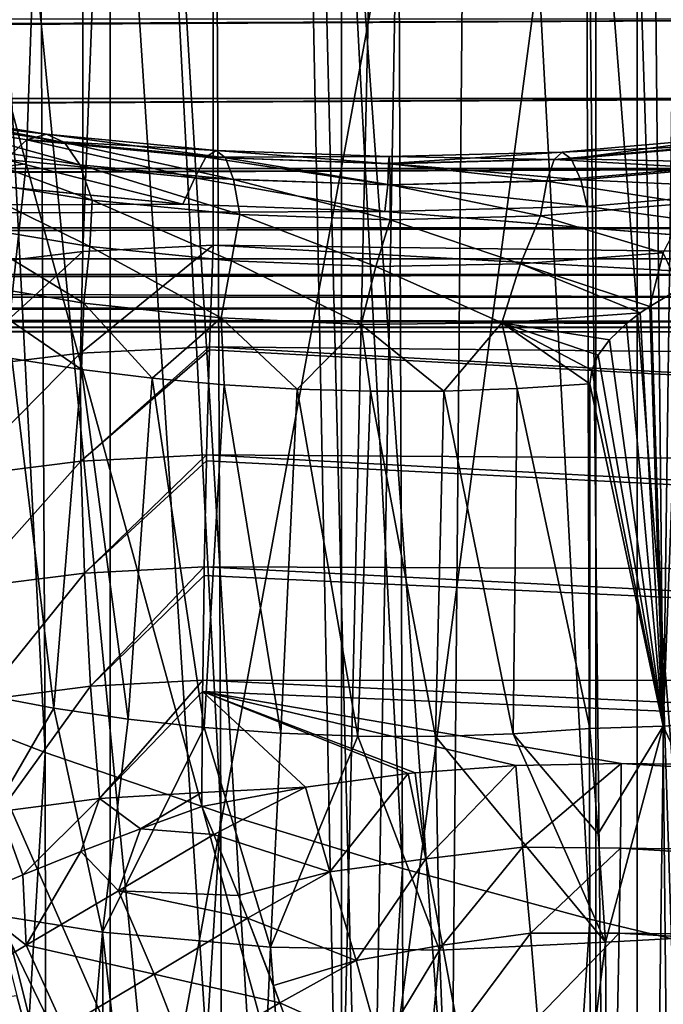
# Model space of a CAD drawing. Header units: metres. Extents: x -109 to 109, y -78 to 121.
# Tile 781 of 1056: x -7.72 to -5.67, y -10.33 to -7.19. Entities that reach past the tile are written whole.
import ezdxf

# ---------------------------------------------------------------- set-up
doc = ezdxf.new("R2010")
doc.units = ezdxf.units.M
doc.layers.add('solid_508554_SW0001', color=7, linetype='CONTINUOUS')

msp = doc.modelspace()

# ---------------------------------------------------------------- linework, layer by layer
at = {"layer": 'solid_508554_SW0001'}
for points in [[(-7.105421, 9.139865, -30.369289), (-7.701826, -7.646026, -59.443306), (-7.872476, -7.004437, -58.332043)], [(-7.105421, 9.139865, -30.369289), (-6.703133, -11.294334, -65.76236), (-7.701826, -7.646026, -59.443306)], [(-7.105421, 9.139865, -30.369289), (-6.246564, 8.785279, -30.98345), (-6.703133, -11.294334, -65.76236)], [(-6.246564, 8.785279, -30.98345), (-6.602909, -11.652555, -66.38282), (-6.703133, -11.294334, -65.76236)], [(-6.246564, 8.785279, -30.98345), (-5.464356, -15.643112, -73.294662), (-6.602909, -11.652555, -66.38282)], [(-6.246564, 8.785279, -30.98345), (-5.316401, 8.477888, -31.515867), (-5.464356, -15.643112, -73.294662)], [(-5.319616, 6.470745, 25.474941), (-6.194343, 5.728376, 25.642593), (-4.309449, -19.587261, 39.529709)], [(-6.194343, 5.728376, 25.642593), (-7.048951, 4.990737, 25.77706), (-6.423145, -19.82156, 39.123894)], [(-6.194343, 5.728376, 25.642593), (-6.423145, -19.82156, 39.123894), (-4.309449, -19.587261, 39.529709)], [(-7.048951, 4.990737, 25.77706), (-7.88396, 4.258576, 25.879211), (-6.423145, -19.82156, 39.123894)], [(-7.88396, 4.258576, 25.879211), (-8.700568, 3.531929, 25.949848), (-6.423145, -19.82156, 39.123894)], [(-8.700568, 3.531929, 25.949848), (-8.487958, -20.147076, 38.560081), (-6.423145, -19.82156, 39.123894)], [(0, 3.264459, -5.348838), (0, -7.99651, 1.152685), (-7.104699, 2.925546, -5.439649)], [(-7.520951, -7.925469, 0.774669), (-7.104699, 2.925546, -5.439649), (-7.104699, -7.905698, 0.813772)], [(-7.520929, 2.901545, -5.476306), (-7.104699, 2.925546, -5.439649), (-7.520951, -7.925469, 0.774669)], [(0, -7.99651, 1.152685), (-7.104699, -7.905698, 0.813772), (-7.104699, 2.925546, -5.439649)], [(-7.927061, 2.848905, -5.562839), (-7.520929, 2.901545, -5.476306), (-7.927058, -7.974061, 0.685805)], [(-7.520929, 2.901545, -5.476306), (-7.520951, -7.925469, 0.774669), (-7.927058, -7.974061, 0.685805)], [(-8.253401, 2.395243, -29.860714), (-7.641208, -9.525617, -22.810432), (-8.181185, -9.318447, -22.451603)], [(-8.253401, 2.395243, -29.860714), (-7.70276, 2.193072, -30.210884), (-7.641208, -9.525617, -22.810432)], [(-7.70276, 2.193072, -30.210884), (-7.08031, -9.718364, -23.144279), (-7.641208, -9.525617, -22.810432)], [(-7.70276, 2.193072, -30.210884), (-7.132347, 2.005105, -30.536453), (-7.08031, -9.718364, -23.144279)], [(-7.132347, 2.005105, -30.536453), (-6.500008, -9.896169, -23.452248), (-7.08031, -9.718364, -23.144279)], [(-7.132347, 2.005105, -30.536453), (-6.543624, 1.831825, -30.836584), (-6.500008, -9.896169, -23.452248)], [(-6.543624, 1.831825, -30.836584), (-5.90186, -10.058553, -23.733503), (-6.500008, -9.896169, -23.452248)], [(-6.543624, 1.831825, -30.836584), (-5.938105, 1.673676, -31.110506), (-5.90186, -10.058553, -23.733503)], [(-5.938105, 1.673676, -31.110506), (-5.287587, -10.205049, -23.987244), (-5.90186, -10.058553, -23.733503)], [(-5.938105, 1.673676, -31.110506), (-5.317342, 1.531064, -31.357515), (-5.287587, -10.205049, -23.987244)], [(-12.079011, -1.191464, -37.975147), (-12.66514, -1.22836, -37.955528), (-5.75, -14.267006, -31.022758)], [(-11.492039, -1.179039, -37.981754), (-12.079011, -1.191464, -37.975147), (-5.75, -14.267006, -31.022758)], [(-5.75, -1.179039, -37.981754), (-11.492039, -1.179039, -37.981754), (-5.75, -14.267006, -31.022758)], [(-5.75, -1.179039, -37.981754), (-5.75, -14.267006, -31.022758), (-5.619512, -14.269849, -31.027683)], [(-5.583411, -1.182484, -37.98772), (-5.75, -1.179039, -37.981754), (-5.619512, -14.269849, -31.027683)], [(-12.66514, -1.22836, -37.955528), (-13.248817, -1.289446, -37.92305), (-5.75, -14.267006, -31.022758)], [(-13.248817, -1.289446, -37.92305), (-13.828406, -1.374439, -37.877857), (-5.75, -14.267006, -31.022758)], [(-13.828406, -1.374439, -37.877857), (-14.402382, -1.483089, -37.820087), (-5.75, -14.267006, -31.022758)], [(-14.402382, -1.483089, -37.820087), (-14.969281, -1.615147, -37.74987), (-5.75, -14.267006, -31.022758)], [(-14.969281, -1.615147, -37.74987), (-15.527662, -1.770331, -37.667358), (-5.75, -14.267006, -31.022758)], [(-15.527662, -1.770331, -37.667358), (-16.076096, -1.948305, -37.572727), (-5.75, -14.267006, -31.022758)], [(-16.076096, -1.948305, -37.572727), (-16.325819, -2.038123, -37.524971), (-5.75, -14.267006, -31.022758)], [(-16.325819, -2.038123, -37.524971), (-16.6131, -2.148498, -37.466282), (-5.75, -14.267006, -31.022758)], [(-16.6131, -2.148498, -37.466282), (-17.13689, -2.369964, -37.34853), (-5.75, -14.267006, -31.022758)], [(-17.13689, -2.369964, -37.34853), (-17.64576, -2.611665, -37.220013), (-5.75, -14.267006, -31.022758)], [(-5.212583, -2.506085, -44.140667), (-5.75, -2.524144, -44.171944), (7.405207, -11.518138, -59.75)], [(-9.659669, -2.524144, -44.171944), (-7.732447, -10.302556, -57.64455), (-7.405207, -11.518138, -59.75)], [(-5.75, -2.524144, -44.171944), (-9.659669, -2.524144, -44.171944), (-7.405207, -11.518138, -59.75)], [(-5.75, -2.524144, -44.171944), (-7.405207, -11.518138, -59.75), (7.405207, -11.518138, -59.75)], [(-17.64576, -2.611665, -37.220013), (-18.138065, -2.872474, -37.081337), (-5.75, -14.267006, -31.022758)], [(-18.138065, -2.872474, -37.081337), (-18.612341, -3.151289, -36.93309), (-5.75, -14.267006, -31.022758)], [(-18.612341, -3.151289, -36.93309), (-19.067316, -3.447067, -36.775822), (-5.75, -14.267006, -31.022758)], [(-5.75, -3.196356, -41.475849), (-5.75, -15.767006, -33.620834), (-21.195272, -15.767006, -33.620834)], [(-9.659669, -3.196356, -41.475849), (-5.75, -3.196356, -41.475849), (-21.195272, -15.767006, -33.620834)], [(-5.583411, -3.192911, -41.469883), (-5.619512, -15.764163, -33.61591), (-5.75, -15.767006, -33.620834)], [(-5.75, -3.196356, -41.475849), (-5.583411, -3.192911, -41.469883), (-5.75, -15.767006, -33.620834)], [(-19.067316, -3.447067, -36.775822), (-19.501881, -3.758804, -36.610069), (-5.75, -14.267006, -31.022758)], [(-19.501881, -3.758804, -36.610069), (-19.915018, -4.085464, -36.436382), (-5.75, -14.267006, -31.022758)], [(-19.915018, -4.085464, -36.436382), (-20.22757, -4.355056, -36.293037), (-5.75, -14.267006, -31.022758)], [(-20.22757, -4.355056, -36.293037), (-20.305826, -4.425884, -36.255375), (-5.75, -14.267006, -31.022758)], [(-20.305826, -4.425884, -36.255375), (-20.673613, -4.778644, -36.06781), (-5.75, -14.267006, -31.022758)], [(-20.673613, -4.778644, -36.06781), (-21.337833, -5.515685, -35.675919), (-5.75, -14.267006, -31.022758)], [(-8.091475, -5.359737, -19.856447), (-8.091476, -16.248369, -13.56989), (-7.433904, -16.669548, -14.264944)], [(-7.433901, -5.751083, -20.568727), (-8.091475, -5.359737, -19.856447), (-7.433904, -16.669548, -14.264944)], [(-21.337833, -5.515685, -35.675919), (-21.90443, -6.286805, -35.265907), (-5.75, -14.267006, -31.022758)], [(-5.7801, -18.569515, 34.904865), (-5.913664, -5.877412, 28.135874), (-3.969095, -5.655494, 28.520247)], [(-3.879437, -18.35261, 35.280556), (-5.7801, -18.569515, 34.904865), (-3.969095, -5.655494, 28.520247)], [(-7.433901, -5.751083, -20.568727), (-7.433904, -16.669548, -14.264944), (-6.694893, -17.056128, -14.895814)], [(-6.69489, -6.104142, -21.218948), (-7.433901, -5.751083, -20.568727), (-6.694893, -17.056128, -14.895814)], [(-7.634212, -18.870733, 34.383137), (-7.810618, -6.185591, 27.602091), (-5.913664, -5.877412, 28.135874)], [(-5.7801, -18.569515, 34.904865), (-7.634212, -18.870733, 34.383137), (-5.913664, -5.877412, 28.135874)], [(-6.69489, -6.104142, -21.218948), (-6.694893, -17.056128, -14.895814), (-5.882217, -17.403954, -15.45569)], [(-5.882214, -6.415096, -21.800112), (-6.69489, -6.104142, -21.218948), (-5.882217, -17.403954, -15.45569)], [(-7.634212, -18.870733, 34.383137), (-9.42686, -19.253841, 33.719578), (-7.810618, -6.185591, 27.602091)], [(-21.90443, -6.286805, -35.265907), (-22.372639, -7.085521, -34.841221), (-5.75, -14.267006, -31.022758)], [(-5.882214, -6.415096, -21.800112), (-5.882217, -17.403954, -15.45569), (-5.004583, -17.709162, -15.938361)], [(-5.00458, -6.680497, -22.305765), (-5.882214, -6.415096, -21.800112), (-5.004583, -17.709162, -15.938361)], [(-7.872476, -7.004437, -58.332043), (-7.701826, -7.646026, -59.443306), (-9.210267, -7.834829, -59.631809)], [(-22.372639, -7.085521, -34.841221), (-22.742233, -7.906652, -34.404617), (-5.75, -14.267006, -31.022758)], [(-50.351505, -7.388682, 3.128684), (-4.682198, -7.183285, 2.992571), (-50.351505, -7.183285, 2.992571)], [(-50.351505, -7.436496, 3.165949), (-4.682198, -7.436502, 3.165953), (-4.682198, -7.183285, 2.992571)], [(-50.351505, -7.388682, 3.128684), (-50.351505, -7.436496, 3.165949), (-4.682198, -7.183285, 2.992571)], [(-50.351505, -7.436496, 3.165949), (-50.351505, -7.623564, 3.336963), (-4.682198, -7.436502, 3.165953)], [(-50.351505, -7.660202, 3.376024), (-4.682198, -7.660418, 3.37626), (-4.682198, -7.436502, 3.165953)], [(-50.351505, -7.623564, 3.336963), (-50.351505, -7.660202, 3.376024), (-4.682198, -7.436502, 3.165953)], [(-8.159668, -7.4654, 6.95241), (-7.63694, -7.550263, 6.79058), (-8.252235, -7.478662, 6.70802)], [(-8.252235, -7.478662, 6.70802), (-7.700272, -7.568624, 6.537356), (-7.767925, -7.631641, 6.292568)], [(-7.63694, -7.550263, 6.79058), (-7.700272, -7.568624, 6.537356), (-8.252235, -7.478662, 6.70802)], [(-7.579812, -7.577123, 7.044524), (-7.63694, -7.550263, 6.79058), (-8.159668, -7.4654, 6.95241)], [(-8.076023, -7.496881, 7.198349), (-7.579812, -7.577123, 7.044524), (-8.159668, -7.4654, 6.95241)], [(-7.530661, -7.648383, 7.291468), (-7.579812, -7.577123, 7.044524), (-8.076023, -7.496881, 7.198349)], [(-8.003888, -7.572143, 7.438371), (-7.530661, -7.648383, 7.291468), (-8.076023, -7.496881, 7.198349)], [(-8.003888, -7.572143, 7.438371), (-7.9454, -7.688907, 7.665148), (-7.490932, -7.761881, 7.523885)], [(-8.003888, -7.572143, 7.438371), (-7.490932, -7.761881, 7.523885), (-7.530661, -7.648383, 7.291468)], [(-7.700272, -7.568624, 6.537356), (-7.163228, -7.690717, 6.181058), (-7.767925, -7.631641, 6.292568)], [(-7.63694, -7.550263, 6.79058), (-7.094797, -7.602826, 6.690359), (-7.700272, -7.568624, 6.537356)], [(-7.700272, -7.568624, 6.537356), (-7.1278, -7.62434, 6.431674), (-7.163228, -7.690717, 6.181058)], [(-7.094797, -7.602826, 6.690359), (-7.1278, -7.62434, 6.431674), (-7.700272, -7.568624, 6.537356)], [(-7.065184, -7.626835, 6.949236), (-7.094797, -7.602826, 6.690359), (-7.63694, -7.550263, 6.79058)], [(-7.579812, -7.577123, 7.044524), (-7.065184, -7.626835, 6.949236), (-7.63694, -7.550263, 6.79058)], [(-7.039891, -7.695633, 7.200432), (-7.065184, -7.626835, 6.949236), (-7.579812, -7.577123, 7.044524)], [(-7.530661, -7.648383, 7.291468), (-7.039891, -7.695633, 7.200432), (-7.579812, -7.577123, 7.044524)], [(-5.989633, -7.607973, 6.680544), (-5.445563, -7.560498, 6.771068), (-5.960815, -7.629764, 6.421383)], [(-5.499623, -7.586934, 7.02572), (-5.445563, -7.560498, 6.771068), (-5.989633, -7.607973, 6.680544)], [(-5.445563, -7.560498, 6.771068), (-5.386321, -7.579411, 6.516898), (-5.960815, -7.629764, 6.421383)], [(-7.094797, -7.602826, 6.690359), (-6.542536, -7.622171, 6.653473), (-7.1278, -7.62434, 6.431674)], [(-6.540955, -7.645153, 6.914124), (-6.542536, -7.622171, 6.653473), (-7.094797, -7.602826, 6.690359)], [(-7.065184, -7.626835, 6.949236), (-6.540955, -7.645153, 6.914124), (-7.094797, -7.602826, 6.690359)], [(-5.989633, -7.607973, 6.680544), (-5.960815, -7.629764, 6.421383), (-6.544644, -7.644835, 6.392798)], [(-6.542536, -7.622171, 6.653473), (-5.989633, -7.607973, 6.680544), (-6.544644, -7.644835, 6.392798)], [(-6.016108, -7.631769, 6.939778), (-5.989633, -7.607973, 6.680544), (-6.542536, -7.622171, 6.653473)], [(-6.016108, -7.631769, 6.939778), (-5.499623, -7.586934, 7.02572), (-5.989633, -7.607973, 6.680544)], [(-5.546865, -7.657914, 7.273105), (-5.499623, -7.586934, 7.02572), (-6.016108, -7.631769, 6.939778)], [(-5.960815, -7.629764, 6.421383), (-5.386321, -7.579411, 6.516898), (-5.32371, -7.643098, 6.270945)], [(-7.767925, -7.631641, 6.292568), (-7.201972, -7.774582, 5.991936), (-7.835374, -7.712528, 6.108643)], [(-7.767925, -7.631641, 6.292568), (-7.163228, -7.690717, 6.181058), (-7.201972, -7.774582, 5.991936)], [(-7.1278, -7.62434, 6.431674), (-6.547244, -7.712452, 6.140032), (-7.163228, -7.690717, 6.181058)], [(-6.542536, -7.622171, 6.653473), (-6.544644, -7.644835, 6.392798), (-7.1278, -7.62434, 6.431674)], [(-7.1278, -7.62434, 6.431674), (-6.544644, -7.644835, 6.392798), (-6.547244, -7.712452, 6.140032)], [(-6.539971, -7.713079, 7.166821), (-6.540955, -7.645153, 6.914124), (-7.065184, -7.626835, 6.949236)], [(-7.039891, -7.695633, 7.200432), (-6.539971, -7.713079, 7.166821), (-7.065184, -7.626835, 6.949236)], [(-6.544644, -7.644835, 6.392798), (-5.960815, -7.629764, 6.421383), (-5.930548, -7.696479, 6.170181)], [(-6.540955, -7.645153, 6.914124), (-6.016108, -7.631769, 6.939778), (-6.542536, -7.622171, 6.653473)], [(-6.039446, -7.700427, 7.191195), (-6.016108, -7.631769, 6.939778), (-6.540955, -7.645153, 6.914124)], [(-6.039446, -7.700427, 7.191195), (-5.546865, -7.657914, 7.273105), (-6.016108, -7.631769, 6.939778)], [(-5.960815, -7.629764, 6.421383), (-5.32371, -7.643098, 6.270945), (-5.930548, -7.696479, 6.170181)], [(-50.351505, -7.660202, 3.376024), (-50.351505, -7.82296, 3.579429), (-4.682198, -7.660418, 3.37626)], [(-50.351505, -7.849135, 3.617851), (-4.682198, -7.849485, 3.618377), (-4.682198, -7.660418, 3.37626)], [(-50.351505, -7.82296, 3.579429), (-50.351505, -7.849135, 3.617851), (-4.682198, -7.660418, 3.37626)], [(-9.210267, -7.834829, -59.631809), (-7.701826, -7.646026, -59.443306), (-8.149921, -11.838249, -66.562546)], [(-7.701826, -7.646026, -59.443306), (-6.703133, -11.294334, -65.76236), (-8.149921, -11.838249, -66.562546)], [(-7.530661, -7.648383, 7.291468), (-7.490932, -7.761881, 7.523885), (-7.019648, -7.807131, 7.436297)], [(-7.530661, -7.648383, 7.291468), (-7.019648, -7.807131, 7.436297), (-7.039891, -7.695633, 7.200432)], [(-6.544644, -7.644835, 6.392798), (-5.930548, -7.696479, 6.170181), (-6.547244, -7.712452, 6.140032)], [(-6.539971, -7.713079, 7.166821), (-6.039446, -7.700427, 7.191195), (-6.540955, -7.645153, 6.914124)], [(-6.039446, -7.700427, 7.191195), (-5.585839, -7.771278, 7.505695), (-5.546865, -7.657914, 7.273105)], [(-5.930548, -7.696479, 6.170181), (-5.32371, -7.643098, 6.270945), (-5.273603, -7.726098, 6.083122)], [(-7.9454, -7.688907, 7.665148), (-7.933759, -7.837432, 7.883803), (-7.49839, -7.909411, 7.743938)], [(-7.490932, -7.761881, 7.523885), (-7.9454, -7.688907, 7.665148), (-7.49839, -7.909411, 7.743938)], [(-7.163228, -7.690717, 6.181058), (-6.556623, -7.797695, 5.948467), (-7.201972, -7.774582, 5.991936)], [(-7.163228, -7.690717, 6.181058), (-6.547244, -7.712452, 6.140032), (-6.556623, -7.797695, 5.948467)], [(-7.039891, -7.695633, 7.200432), (-7.019648, -7.807131, 7.436297), (-6.539582, -7.823883, 7.403872)], [(-7.039891, -7.695633, 7.200432), (-6.539582, -7.823883, 7.403872), (-6.539971, -7.713079, 7.166821)], [(-6.547244, -7.712452, 6.140032), (-5.930548, -7.696479, 6.170181), (-5.910283, -7.781453, 5.979014)], [(-6.539971, -7.713079, 7.166821), (-6.058918, -7.811858, 7.427147), (-6.039446, -7.700427, 7.191195)], [(-6.039446, -7.700427, 7.191195), (-6.058918, -7.811858, 7.427147), (-5.585839, -7.771278, 7.505695)], [(-5.930548, -7.696479, 6.170181), (-5.273603, -7.726098, 6.083122), (-5.910283, -7.781453, 5.979014)], [(-50.351505, -7.94918, 5.663565), (-7.835374, -7.712528, 6.108643), (-7.201972, -7.774582, 5.991936)], [(-6.547244, -7.712452, 6.140032), (-5.910283, -7.781453, 5.979014), (-6.556623, -7.797695, 5.948467)], [(-6.539971, -7.713079, 7.166821), (-6.539582, -7.823883, 7.403872), (-6.058918, -7.811858, 7.427147)], [(-5.910283, -7.781453, 5.979014), (-5.273603, -7.726098, 6.083122), (-4.682198, -7.94918, 5.663565)], [(-7.490932, -7.761881, 7.523885), (-7.49839, -7.909411, 7.743938), (-7.046414, -7.955131, 7.655104)], [(-7.019648, -7.807131, 7.436297), (-7.490932, -7.761881, 7.523885), (-7.046414, -7.955131, 7.655104)], [(-50.351505, -7.94918, 5.663565), (-7.201972, -7.774582, 5.991936), (-6.556623, -7.797695, 5.948467)], [(-50.351505, -7.94918, 5.663565), (-6.556623, -7.797695, 5.948467), (-4.682198, -7.94918, 5.663565)], [(-6.556623, -7.797695, 5.948467), (-5.910283, -7.781453, 5.979014), (-4.682198, -7.94918, 5.663565)], [(-5.585839, -7.771278, 7.505695), (-6.058918, -7.811858, 7.427147), (-5.666976, -7.929403, 7.705094)], [(-7.019648, -7.807131, 7.436297), (-7.046414, -7.955131, 7.655104), (-6.585383, -7.973828, 7.618773)], [(-6.539582, -7.823883, 7.403872), (-7.019648, -7.807131, 7.436297), (-6.585383, -7.973828, 7.618773)], [(-6.539582, -7.823883, 7.403872), (-6.585383, -7.973828, 7.618773), (-6.122999, -7.965199, 7.635539)], [(-6.058918, -7.811858, 7.427147), (-6.539582, -7.823883, 7.403872), (-6.122999, -7.965199, 7.635539)], [(-6.058918, -7.811858, 7.427147), (-6.122999, -7.965199, 7.635539), (-5.666976, -7.929403, 7.705094)], [(-50.351505, -7.849135, 3.617851), (-50.351505, -7.981957, 3.850105), (-4.682198, -7.849485, 3.618377)], [(-50.351505, -7.998848, 3.885735), (-4.682198, -7.999243, 3.88659), (-4.682198, -7.849485, 3.618377)], [(-50.351505, -7.981957, 3.850105), (-50.351505, -7.998848, 3.885735), (-4.682198, -7.849485, 3.618377)], [(-7.933759, -7.837432, 7.883803), (-7.938953, -8.019034, 8.076407), (-7.517543, -8.090881, 7.936434)], [(-7.49839, -7.909411, 7.743938), (-7.933759, -7.837432, 7.883803), (-7.517543, -8.090881, 7.936434)], [(-22.742233, -7.906652, -34.404617), (-23.013836, -8.743619, -33.959595), (-5.75, -14.267006, -31.022758)], [(-7.528607, -8.250302, 0.930217), (-7.520951, -7.925469, 0.774669), (-7.104699, -7.905698, 0.813772)], [(-7.528607, -8.250302, 0.930217), (-7.104699, -7.905698, 0.813772), (-7.116316, -8.229846, 0.970466)], [(-7.49839, -7.909411, 7.743938), (-7.517543, -8.090881, 7.936434), (-7.079571, -8.137591, 7.845437)], [(-7.046414, -7.955131, 7.655104), (-7.49839, -7.909411, 7.743938), (-7.079571, -8.137591, 7.845437)], [(0, -8.301679, 1.302216), (-7.116316, -8.229846, 0.970466), (-7.104699, -7.905698, 0.813772)], [(0, -8.301679, 1.302216), (-7.104699, -7.905698, 0.813772), (0, -7.99651, 1.152685)], [(-4.682198, -8.071218, 5.384704), (-50.351505, -7.94918, 5.663565), (-4.682198, -7.94918, 5.663565)], [(-50.351505, -8.072034, 5.382368), (-50.351505, -7.94918, 5.663565), (-4.682198, -8.071218, 5.384704)], [(-7.93035, -8.29924, 0.84073), (-7.927058, -7.974061, 0.685805), (-7.520951, -7.925469, 0.774669)], [(-7.93035, -8.29924, 0.84073), (-7.520951, -7.925469, 0.774669), (-7.528607, -8.250302, 0.930217)], [(-7.046414, -7.955131, 7.655104), (-7.079571, -8.137591, 7.845437), (-6.632197, -8.158406, 7.804884)], [(-6.585383, -7.973828, 7.618773), (-7.046414, -7.955131, 7.655104), (-6.632197, -8.158406, 7.804884)], [(-5.666976, -7.929403, 7.705094), (-6.122999, -7.965199, 7.635539), (-5.710423, -8.101065, 7.867504)], [(-5.614195, -8.043876, 7.846096), (-5.666976, -7.929403, 7.705094), (-5.710423, -8.101065, 7.867504)], [(-6.585383, -7.973828, 7.618773), (-6.632197, -8.158406, 7.804884), (-6.182734, -8.152995, 7.815425)], [(-6.122999, -7.965199, 7.635539), (-6.585383, -7.973828, 7.618773), (-6.182734, -8.152995, 7.815425)], [(-6.122999, -7.965199, 7.635539), (-6.182734, -8.152995, 7.815425), (-5.740916, -8.121879, 7.876539)], [(-6.122999, -7.965199, 7.635539), (-5.740916, -8.121879, 7.876539), (-5.710423, -8.101065, 7.867504)], [(-50.351505, -7.998848, 3.885735), (-50.351505, -8.09664, 4.142322), (-4.682198, -7.999243, 3.88659)], [(-50.351505, -8.105815, 4.17337), (-4.682198, -8.106158, 4.17457), (-4.682198, -7.999243, 3.88659)], [(-50.351505, -8.09664, 4.142322), (-50.351505, -8.105815, 4.17337), (-4.682198, -7.999243, 3.88659)], [(-7.938953, -8.019034, 8.076407), (-7.747822, -8.26721, 8.156342), (-7.52594, -8.302042, 8.088403)], [(-7.517543, -8.090881, 7.936434), (-7.938953, -8.019034, 8.076407), (-7.52594, -8.302042, 8.088403)], [(-5.667032, -9.441908, 8.646461), (-5.614195, -8.043876, 7.846096), (-5.710423, -8.101065, 7.867504)], [(-5.667032, -9.441908, 8.646461), (-5.433433, -9.425578, 8.674751), (-5.614195, -8.043876, 7.846096)], [(-50.351505, -8.072034, 5.382368), (-4.682198, -8.071218, 5.384704), (-4.682198, -8.150032, 5.087811)], [(-50.351505, -8.0734, 5.378428), (-50.351505, -8.072034, 5.382368), (-4.682198, -8.150032, 5.087811)], [(-50.351505, -8.150424, 5.085683), (-50.351505, -8.0734, 5.378428), (-4.682198, -8.150032, 5.087811)], [(-50.351505, -8.105815, 4.17337), (-50.351505, -8.164186, 4.448879), (-4.682198, -8.106158, 4.17457)], [(-50.351505, -8.167518, 4.473983), (-4.682198, -8.167712, 4.475523), (-4.682198, -8.106158, 4.17457)], [(-50.351505, -8.164186, 4.448879), (-50.351505, -8.167518, 4.473983), (-4.682198, -8.106158, 4.17457)], [(-7.517543, -8.090881, 7.936434), (-7.52594, -8.302042, 8.088403), (-7.299467, -8.330003, 8.033865)], [(-7.079571, -8.137591, 7.845437), (-7.517543, -8.090881, 7.936434), (-7.299467, -8.330003, 8.033865)], [(-5.667032, -9.441908, 8.646461), (-5.710423, -8.101065, 7.867504), (-5.740916, -8.121879, 7.876539)], [(-7.079571, -8.137591, 7.845437), (-7.299467, -8.330003, 8.033865), (-7.069413, -8.35097, 7.992969)], [(-7.079571, -8.137591, 7.845437), (-7.069413, -8.35097, 7.992969), (-6.836807, -8.36485, 7.965896)], [(-6.632197, -8.158406, 7.804884), (-7.079571, -8.137591, 7.845437), (-6.836807, -8.36485, 7.965896)], [(-5.78475, -8.155429, 7.892205), (-5.740916, -8.121879, 7.876539), (-6.182734, -8.152995, 7.815425)], [(-5.667032, -9.441908, 8.646461), (-5.740916, -8.121879, 7.876539), (-5.78475, -8.155429, 7.892205)], [(-50.351505, -8.150424, 5.085683), (-4.682198, -8.150032, 5.087811), (-4.682198, -8.182452, 4.782349)], [(-50.351505, -8.152419, 5.074639), (-50.351505, -8.150424, 5.085683), (-4.682198, -8.182452, 4.782349)], [(-50.351505, -8.182505, 4.780493), (-50.351505, -8.152419, 5.074639), (-4.682198, -8.182452, 4.782349)], [(-50.351505, -8.167518, 4.473983), (-50.351505, -8.182932, 4.762225), (-4.682198, -8.167712, 4.475523)], [(-50.351505, -8.182505, 4.780493), (-4.682198, -8.182452, 4.782349), (-4.682198, -8.167712, 4.475523)], [(-50.351505, -8.182932, 4.762225), (-50.351505, -8.182505, 4.780493), (-4.682198, -8.167712, 4.475523)], [(-6.632197, -8.158406, 7.804884), (-6.836807, -8.36485, 7.965896), (-6.602691, -8.371582, 7.952766)], [(-6.182734, -8.152995, 7.815425), (-6.632197, -8.158406, 7.804884), (-6.368123, -8.371135, 7.953638)], [(-6.632197, -8.158406, 7.804884), (-6.602691, -8.371582, 7.952766), (-6.368123, -8.371135, 7.953638)], [(-6.182734, -8.152995, 7.815425), (-6.368123, -8.371135, 7.953638), (-6.134173, -8.363513, 7.968504)], [(-6.182734, -8.152995, 7.815425), (-6.134173, -8.363513, 7.968504), (-5.901909, -8.348754, 7.997291)], [(-5.895734, -8.304438, 7.971927), (-6.182734, -8.152995, 7.815425), (-5.901909, -8.348754, 7.997291)], [(-5.839192, -8.207412, 7.918574), (-5.78475, -8.155429, 7.892205), (-6.182734, -8.152995, 7.815425)], [(-5.875389, -8.256888, 7.945303), (-5.839192, -8.207412, 7.918574), (-6.182734, -8.152995, 7.815425)], [(-5.895734, -8.304438, 7.971927), (-5.875389, -8.256888, 7.945303), (-6.182734, -8.152995, 7.815425)], [(-5.667032, -9.441908, 8.646461), (-5.78475, -8.155429, 7.892205), (-5.839192, -8.207412, 7.918574)], [(-5.667032, -9.441908, 8.646461), (-5.839192, -8.207412, 7.918574), (-5.875389, -8.256888, 7.945303)], [(-7.528607, -8.250302, 0.930217), (-7.116316, -8.229846, 0.970466), (-7.527058, -8.595724, 1.038691)], [(-7.116316, -8.229846, 0.970466), (-7.11663, -8.239769, 0.974384), (-7.527058, -8.595724, 1.038691)], [(0, -8.623986, 1.408901), (-7.11663, -8.239769, 0.974384), (-7.116316, -8.229846, 0.970466)], [(0, -8.301679, 1.302216), (0, -8.623986, 1.408901), (-7.116316, -8.229846, 0.970466)], [(-7.93035, -8.29924, 0.84073), (-7.528607, -8.250302, 0.930217), (-7.917458, -8.644107, 0.950167)], [(-7.528607, -8.250302, 0.930217), (-7.527058, -8.595724, 1.038691), (-7.917458, -8.644107, 0.950167)], [(-7.844825, -9.340977, 8.820949), (-7.613348, -9.384417, 8.74571), (-7.747822, -8.26721, 8.156342)], [(-7.613348, -9.384417, 8.74571), (-7.52594, -8.302042, 8.088403), (-7.747822, -8.26721, 8.156342)], [(-7.11663, -8.239769, 0.974384), (-7.125925, -8.574983, 1.079408), (-7.527058, -8.595724, 1.038691)], [(0, -8.623986, 1.408901), (-7.125925, -8.574983, 1.079408), (-7.11663, -8.239769, 0.974384)], [(-5.667032, -9.441908, 8.646461), (-5.875389, -8.256888, 7.945303), (-5.895734, -8.304438, 7.971927)], [(-7.613348, -9.384417, 8.74571), (-7.375862, -9.419635, 8.68471), (-7.52594, -8.302042, 8.088403)], [(-7.375862, -9.419635, 8.68471), (-7.299467, -8.330003, 8.033865), (-7.52594, -8.302042, 8.088403)], [(-7.375862, -9.419635, 8.68471), (-7.133751, -9.446388, 8.638371), (-7.299467, -8.330003, 8.033865)], [(-7.133751, -9.446388, 8.638371), (-7.069413, -8.35097, 7.992969), (-7.299467, -8.330003, 8.033865)], [(-5.667032, -9.441908, 8.646461), (-5.895734, -8.304438, 7.971927), (-5.901909, -8.348754, 7.997291)], [(-7.133751, -9.446388, 8.638371), (-6.88883, -9.464483, 8.60703), (-7.069413, -8.35097, 7.992969)], [(-6.88883, -9.464483, 8.60703), (-6.836807, -8.36485, 7.965896), (-7.069413, -8.35097, 7.992969)], [(-6.88883, -9.464483, 8.60703), (-6.642311, -9.473868, 8.590775), (-6.836807, -8.36485, 7.965896)], [(-6.642311, -9.473868, 8.590775), (-6.602691, -8.371582, 7.952766), (-6.836807, -8.36485, 7.965896)], [(-6.147009, -9.466393, 8.603723), (-6.134173, -8.363513, 7.968504), (-6.368123, -8.371135, 7.953638)], [(-6.147009, -9.466393, 8.603723), (-5.901908, -9.449577, 8.632853), (-6.134173, -8.363513, 7.968504)], [(-5.901908, -9.449577, 8.632853), (-5.901909, -8.348754, 7.997291), (-6.134173, -8.363513, 7.968504)], [(-5.667032, -9.441908, 8.646461), (-5.901909, -8.348754, 7.997291), (-5.901908, -9.449577, 8.632853)], [(-6.642311, -9.473868, 8.590775), (-6.394429, -9.47452, 8.589646), (-6.602691, -8.371582, 7.952766)], [(-6.394429, -9.47452, 8.589646), (-6.368123, -8.371135, 7.953638), (-6.602691, -8.371582, 7.952766)], [(-6.394429, -9.47452, 8.589646), (-6.147009, -9.466393, 8.603723), (-6.368123, -8.371135, 7.953638)], [(-7.527058, -8.595724, 1.038691), (-7.125925, -8.574983, 1.079408), (-7.516275, -8.952907, 1.096907)], [(-7.125925, -8.574983, 1.079408), (-7.126379, -8.593986, 1.083845), (-7.516275, -8.952907, 1.096907)], [(0, -8.957943, 1.470937), (-7.126379, -8.593986, 1.083845), (-7.125925, -8.574983, 1.079408)], [(0, -8.623986, 1.408901), (0, -8.957943, 1.470937), (-7.125925, -8.574983, 1.079408)], [(-7.917458, -8.644107, 0.950167), (-7.527058, -8.595724, 1.038691), (-7.888564, -8.999854, 1.010872)], [(-7.527058, -8.595724, 1.038691), (-7.516275, -8.952907, 1.096907), (-7.888564, -8.999854, 1.010872)], [(-7.126379, -8.593986, 1.083845), (-7.133258, -8.932285, 1.137399), (-7.516275, -8.952907, 1.096907)], [(0, -8.957943, 1.470937), (-7.133258, -8.932285, 1.137399), (-7.126379, -8.593986, 1.083845)], [(-23.013836, -8.743619, -33.959595), (-23.188305, -9.589896, -33.509621), (-5.75, -14.267006, -31.022758)], [(-7.888564, -8.999854, 1.010872), (-7.516275, -8.952907, 1.096907), (-7.844275, -9.35902, 1.021572)], [(-7.516275, -8.952907, 1.096907), (-7.496486, -9.31436, 1.103646), (-7.844275, -9.35902, 1.021572)], [(-7.516275, -8.952907, 1.096907), (-7.133258, -8.932285, 1.137399), (-7.496486, -9.31436, 1.103646)], [(-7.133258, -8.932285, 1.137399), (-7.133731, -8.960545, 1.139745), (-7.496486, -9.31436, 1.103646)], [(-7.133731, -8.960545, 1.139745), (-7.138163, -9.294259, 1.143222), (-7.496486, -9.31436, 1.103646)], [(0, -9.296865, 1.487107), (-7.138163, -9.294259, 1.143222), (-7.133731, -8.960545, 1.139745)], [(0, -9.296865, 1.487107), (-7.133731, -8.960545, 1.139745), (-7.133258, -8.932285, 1.137399)], [(0, -8.957943, 1.470937), (0, -9.296865, 1.487107), (-7.133258, -8.932285, 1.137399)], [(-7.496486, -9.31436, 1.103646), (-7.138163, -9.294259, 1.143222), (-7.468104, -9.672501, 1.058765)], [(-7.138163, -9.294259, 1.143222), (-7.138524, -9.331368, 1.140853), (-7.468104, -9.672501, 1.058765)], [(0, -9.634995, 1.457165), (-7.138524, -9.331368, 1.140853), (-7.138163, -9.294259, 1.143222)], [(0, -9.296865, 1.487107), (0, -9.634995, 1.457165), (-7.138163, -9.294259, 1.143222)], [(-8.174561, -18.346577, -17.767807), (-8.181185, -9.318447, -22.451603), (-7.641208, -9.525617, -22.810432)], [(-7.844275, -9.35902, 1.021572), (-7.496486, -9.31436, 1.103646), (-7.785517, -9.714072, 0.982044)], [(-7.496486, -9.31436, 1.103646), (-7.468104, -9.672501, 1.058765), (-7.785517, -9.714072, 0.982044)], [(-7.138524, -9.331368, 1.140853), (-7.140536, -9.653412, 1.096734), (-7.468104, -9.672501, 1.058765)], [(-6.80979, -9.636228, 1.116776), (-7.140536, -9.653412, 1.096734), (-7.138524, -9.331368, 1.140853)], [(0, -9.634995, 1.457165), (-5.801324, -9.560843, 1.180426), (-7.138524, -9.331368, 1.140853)], [(-6.138094, -9.566845, 1.162714), (-7.138524, -9.331368, 1.140853), (-5.801324, -9.560843, 1.180426)], [(-6.481818, -9.593099, 1.14116), (-6.80979, -9.636228, 1.116776), (-7.138524, -9.331368, 1.140853)], [(-6.459257, -9.59078, 1.14269), (-6.481818, -9.593099, 1.14116), (-7.138524, -9.331368, 1.140853)], [(-6.138094, -9.566845, 1.162714), (-6.459257, -9.59078, 1.14269), (-7.138524, -9.331368, 1.140853)], [(-7.979822, -10.016433, 8.65103), (-7.613348, -9.384417, 8.74571), (-7.844825, -9.340977, 8.820949)], [(-7.458744, -10.100029, 8.506236), (-7.613348, -9.384417, 8.74571), (-7.979822, -10.016433, 8.65103)], [(-7.458744, -10.100029, 8.506236), (-7.375862, -9.419635, 8.68471), (-7.613348, -9.384417, 8.74571)], [(-7.458744, -10.100029, 8.506236), (-7.133751, -9.446388, 8.638371), (-7.375862, -9.419635, 8.68471)], [(-5.667032, -9.441908, 8.646461), (-5.357132, -10.105477, 8.496799), (-5.433433, -9.425578, 8.674751)], [(-6.921248, -10.147213, 8.424511), (-7.133751, -9.446388, 8.638371), (-7.458744, -10.100029, 8.506236)], [(-6.921248, -10.147213, 8.424511), (-6.88883, -9.464483, 8.60703), (-7.133751, -9.446388, 8.638371)], [(-6.921248, -10.147213, 8.424511), (-6.642311, -9.473868, 8.590775), (-6.88883, -9.464483, 8.60703)], [(-5.875445, -9.786041, 8.543368), (-5.901908, -9.449577, 8.632853), (-6.147009, -9.466393, 8.603723)], [(-5.875445, -9.786041, 8.543368), (-5.667032, -9.441908, 8.646461), (-5.901908, -9.449577, 8.632853)], [(-5.875445, -9.786041, 8.543368), (-5.852016, -10.131866, 8.451092), (-5.667032, -9.441908, 8.646461)], [(-5.667032, -9.441908, 8.646461), (-5.852016, -10.131866, 8.451092), (-5.357132, -10.105477, 8.496799)], [(-6.381612, -10.157457, 8.406767), (-6.642311, -9.473868, 8.590775), (-6.921248, -10.147213, 8.424511)], [(-6.381612, -10.157457, 8.406767), (-6.394429, -9.47452, 8.589646), (-6.642311, -9.473868, 8.590775)], [(-5.852016, -10.131866, 8.451092), (-6.147009, -9.466393, 8.603723), (-6.394429, -9.47452, 8.589646)], [(-5.852016, -10.131866, 8.451092), (-6.394429, -9.47452, 8.589646), (-6.381612, -10.157457, 8.406767)], [(-5.875445, -9.786041, 8.543368), (-6.147009, -9.466393, 8.603723), (-5.852016, -10.131866, 8.451092)], [(-7.629179, -18.546818, -18.114634), (-8.174561, -18.346577, -17.767807), (-7.641208, -9.525617, -22.810432)], [(-7.629179, -18.546818, -18.114634), (-7.641208, -9.525617, -22.810432), (-7.08031, -9.718364, -23.144279)], [(-23.188305, -9.589896, -33.509621), (-23.266329, -10.439172, -33.058056), (-5.75, -14.267006, -31.022758)], [(-6.425938, -9.865747, 1.116517), (-6.481818, -9.593099, 1.14116), (-6.459257, -9.59078, 1.14269)], [(-6.425938, -9.865747, 1.116517), (-6.459257, -9.59078, 1.14269), (-6.138094, -9.566845, 1.162714)], [(-6.425938, -9.865747, 1.116517), (-6.138094, -9.566845, 1.162714), (-6.116703, -9.828164, 1.139386)], [(-6.116703, -9.828164, 1.139386), (-6.138094, -9.566845, 1.162714), (-5.801324, -9.560843, 1.180426)], [(-5.80364, -9.831339, 1.156362), (-6.116703, -9.828164, 1.139386), (-5.801324, -9.560843, 1.180426)], [(0, -9.905493, 1.433211), (-5.80364, -9.831339, 1.156362), (-5.801324, -9.560843, 1.180426)], [(0, -9.905493, 1.433211), (-5.801324, -9.560843, 1.180426), (0, -9.634995, 1.457165)], [(-6.732098, -9.907396, 1.088245), (-6.80979, -9.636228, 1.116776), (-6.481818, -9.593099, 1.14116)], [(-6.732098, -9.907396, 1.088245), (-6.481818, -9.593099, 1.14116), (-6.425938, -9.865747, 1.116517)], [(-7.337185, -9.769536, 1.053804), (-7.468104, -9.672501, 1.058765), (-7.140536, -9.653412, 1.096734)], [(-7.337185, -9.769536, 1.053804), (-7.140536, -9.653412, 1.096734), (-7.140653, -9.698351, 1.087141)], [(-6.80979, -9.636228, 1.116776), (-7.140653, -9.698351, 1.087141), (-7.140536, -9.653412, 1.096734)], [(-7.103197, -9.787474, 1.071501), (-7.140653, -9.698351, 1.087141), (-6.80979, -9.636228, 1.116776)], [(-6.732098, -9.907396, 1.088245), (-7.103197, -9.787474, 1.071501), (-6.80979, -9.636228, 1.116776)], [(-7.713262, -9.916293, 0.944085), (-7.785517, -9.714072, 0.982044), (-7.468104, -9.672501, 1.058765)], [(-7.527971, -9.842305, 1.006029), (-7.713262, -9.916293, 0.944085), (-7.468104, -9.672501, 1.058765)], [(-7.337185, -9.769536, 1.053804), (-7.527971, -9.842305, 1.006029), (-7.468104, -9.672501, 1.058765)], [(-7.713262, -9.916293, 0.944085), (-7.892464, -9.991848, 0.868254), (-7.785517, -9.714072, 0.982044)], [(-7.103197, -9.787474, 1.071501), (-7.337185, -9.769536, 1.053804), (-7.140653, -9.698351, 1.087141)], [(-7.064215, -18.732988, -18.437092), (-7.629179, -18.546818, -18.114634), (-7.08031, -9.718364, -23.144279)], [(-7.064215, -18.732988, -18.437092), (-7.08031, -9.718364, -23.144279), (-6.500008, -9.896169, -23.452248)], [(-7.407673, -9.96789, 0.997821), (-7.527971, -9.842305, 1.006029), (-7.337185, -9.769536, 1.053804)], [(-7.103197, -9.787474, 1.071501), (-7.407673, -9.96789, 0.997821), (-7.337185, -9.769536, 1.053804)], [(-7.023806, -9.982183, 1.054096), (-7.407673, -9.96789, 0.997821), (-7.103197, -9.787474, 1.071501)], [(-6.732098, -9.907396, 1.088245), (-7.023806, -9.982183, 1.054096), (-7.103197, -9.787474, 1.071501)], [(-7.702667, -10.141609, 0.883699), (-7.713262, -9.916293, 0.944085), (-7.527971, -9.842305, 1.006029)], [(-7.407673, -9.96789, 0.997821), (-7.702667, -10.141609, 0.883699), (-7.527971, -9.842305, 1.006029)], [(-6.371978, -10.141091, 1.130703), (-6.425938, -9.865747, 1.116517), (-6.116703, -9.828164, 1.139386)], [(-6.371978, -10.141091, 1.130703), (-6.116703, -9.828164, 1.139386), (-6.091562, -10.102608, 1.151985)], [(-5.80364, -9.831339, 1.156362), (-6.091562, -10.102608, 1.151985), (-6.116703, -9.828164, 1.139386)], [(-5.80364, -9.831339, 1.156362), (-5.807719, -10.102582, 1.169124), (-6.091562, -10.102608, 1.151985)], [(0, -10.17662, 1.446145), (-5.807719, -10.102582, 1.169124), (-5.80364, -9.831339, 1.156362)], [(0, -9.905493, 1.433211), (0, -10.17662, 1.446145), (-5.80364, -9.831339, 1.156362)], [(-6.648466, -10.189911, 1.101854), (-6.732098, -9.907396, 1.088245), (-6.425938, -9.865747, 1.116517)], [(-6.648466, -10.189911, 1.101854), (-6.425938, -9.865747, 1.116517), (-6.371978, -10.141091, 1.130703)], [(-6.481116, -18.904613, -18.734356), (-7.064215, -18.732988, -18.437092), (-6.500008, -9.896169, -23.452248)], [(-6.481116, -18.904613, -18.734356), (-6.500008, -9.896169, -23.452248), (-5.90186, -10.058553, -23.733503)], [(-7.702667, -10.141609, 0.883699), (-7.892464, -9.991848, 0.868254), (-7.713262, -9.916293, 0.944085)], [(-6.732098, -9.907396, 1.088245), (-6.994773, -10.055321, 1.053252), (-7.023806, -9.982183, 1.054096)], [(-6.648466, -10.189911, 1.101854), (-6.994773, -10.055321, 1.053252), (-6.732098, -9.907396, 1.088245)], [(-7.293434, -10.233793, 0.988499), (-7.702667, -10.141609, 0.883699), (-7.407673, -9.96789, 0.997821)], [(-6.994773, -10.055321, 1.053252), (-7.293434, -10.233793, 0.988499), (-7.407673, -9.96789, 0.997821)], [(-7.023806, -9.982183, 1.054096), (-6.994773, -10.055321, 1.053252), (-7.407673, -9.96789, 0.997821)], [(-7.702667, -10.141609, 0.883699), (-7.981679, -10.307939, 0.730581), (-7.892464, -9.991848, 0.868254)], [(-7.458744, -10.100029, 8.506236), (-7.979822, -10.016433, 8.65103), (-7.77206, -13.762708, 2.162291)], [(-6.891457, -10.324818, 1.076577), (-7.293434, -10.233793, 0.988499), (-6.994773, -10.055321, 1.053252)], [(-6.912107, -10.26973, 1.068421), (-6.891457, -10.324818, 1.076577), (-6.994773, -10.055321, 1.053252)], [(-6.648466, -10.189911, 1.101854), (-6.912107, -10.26973, 1.068421), (-6.994773, -10.055321, 1.053252)], [(-5.881381, -19.061253, -19.005661), (-6.481116, -18.904613, -18.734356), (-5.90186, -10.058553, -23.733503)], [(-5.881381, -19.061253, -19.005661), (-5.90186, -10.058553, -23.733503), (-5.287587, -10.205049, -23.987244)], [(-7.458744, -10.100029, 8.506236), (-7.77206, -13.762708, 2.162291), (-7.438425, -13.62795, 2.395699)], [(-7.458744, -10.100029, 8.506236), (-7.438425, -13.62795, 2.395699), (-7.069061, -13.518189, 2.585809)], [(-6.921248, -10.147213, 8.424511), (-7.458744, -10.100029, 8.506236), (-7.069061, -13.518189, 2.585809)], [(-6.322149, -10.412395, 1.183943), (-6.371978, -10.141091, 1.130703), (-6.091562, -10.102608, 1.151985)], [(-6.322149, -10.412395, 1.183943), (-6.091562, -10.102608, 1.151985), (-6.069277, -10.372931, 1.202324)], [(-5.807719, -10.102582, 1.169124), (-6.069277, -10.372931, 1.202324), (-6.091562, -10.102608, 1.151985)], [(-5.807719, -10.102582, 1.169124), (-5.813486, -10.369572, 1.218477), (-6.069277, -10.372931, 1.202324)], [(-5.357132, -10.105477, 8.496799), (-5.852016, -10.131866, 8.451092), (-5.829629, -13.360118, 2.859597)], [(-5.357132, -10.105477, 8.496799), (-5.829629, -13.360118, 2.859597), (0, -13.25833, 3.035898)], [(-0.000001, -10.443834, 1.495784), (-5.813486, -10.369572, 1.218477), (-5.807719, -10.102582, 1.169124)], [(0, -10.17662, 1.446145), (-0.000001, -10.443834, 1.495784), (-5.807719, -10.102582, 1.169124)], [(-7.582368, -10.404998, 0.882805), (-7.981679, -10.307939, 0.730581), (-7.702667, -10.141609, 0.883699)], [(-7.293434, -10.233793, 0.988499), (-7.582368, -10.404998, 0.882805), (-7.702667, -10.141609, 0.883699)], [(-6.921248, -10.147213, 8.424511), (-7.069061, -13.518189, 2.585809), (-6.672672, -13.436022, 2.728127)], [(-6.381612, -10.157457, 8.406767), (-6.921248, -10.147213, 8.424511), (-6.672672, -13.436022, 2.728127)], [(-6.381612, -10.157457, 8.406767), (-6.672672, -13.436022, 2.728127), (-6.256516, -13.382941, 2.820066)], [(-6.570629, -10.46873, 1.158406), (-6.648466, -10.189911, 1.101854), (-6.371978, -10.141091, 1.130703)], [(-6.570629, -10.46873, 1.158406), (-6.371978, -10.141091, 1.130703), (-6.322149, -10.412395, 1.183943)], [(-5.852016, -10.131866, 8.451092), (-6.381612, -10.157457, 8.406767), (-6.256516, -13.382941, 2.820066)], [(-5.852016, -10.131866, 8.451092), (-6.256516, -13.382941, 2.820066), (-5.829629, -13.360118, 2.859597)], [(-6.648466, -10.189911, 1.101854), (-6.891457, -10.324818, 1.076577), (-6.912107, -10.26973, 1.068421)], [(-6.570629, -10.46873, 1.158406), (-6.891457, -10.324818, 1.076577), (-6.648466, -10.189911, 1.101854)], [(-5.266548, -19.202501, -19.250311), (-5.881381, -19.061253, -19.005661), (-5.287587, -10.205049, -23.987244)], [(-7.189453, -10.50222, 1.019747), (-7.582368, -10.404998, 0.882805), (-7.293434, -10.233793, 0.988499)], [(-6.891457, -10.324818, 1.076577), (-7.189453, -10.50222, 1.019747), (-7.293434, -10.233793, 0.988499)], [(-9.034417, -10.46291, -57.795441), (-7.405207, -11.518138, -59.75), (-7.732447, -10.302556, -57.64455)], [(-7.582368, -10.404998, 0.882805), (-7.855374, -10.568397, 0.737605), (-7.981679, -10.307939, 0.730581)], [(-6.808194, -10.554031, 1.129678), (-7.189453, -10.50222, 1.019747), (-6.891457, -10.324818, 1.076577)], [(-6.570629, -10.46873, 1.158406), (-6.808194, -10.554031, 1.129678), (-6.891457, -10.324818, 1.076577)]]:
    msp.add_3dface(points, dxfattribs=at)

doc.saveas('drawing.dxf')
